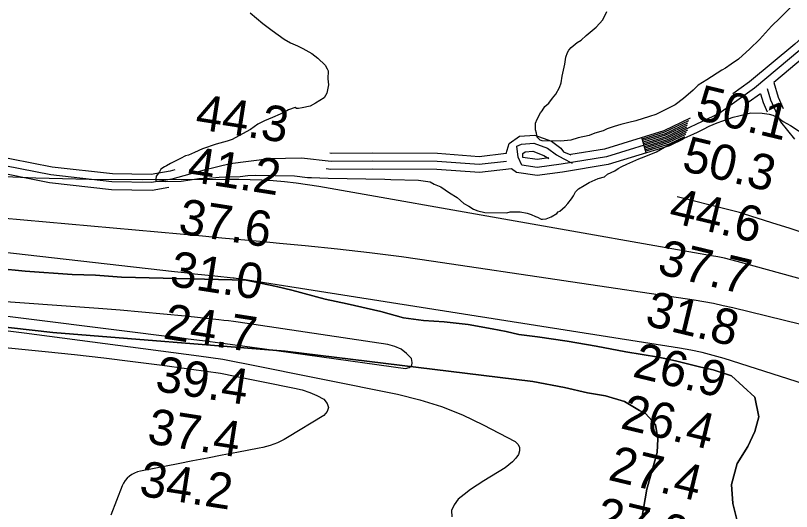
# Model space of a CAD drawing. Extents: x 3192986 to 3230865, y 867483 to 892886.
# Drawn here: x 3210569 to 3212034, y 880841 to 881777 of the extents above; entities that cross this region are included whole.
import ezdxf

# ---------------------------------------------------------------- set-up
doc = ezdxf.new("R2010")
doc.units = 0
for name, color, linetype in [('V-RIVR-RANG', 7, 'Continuous'), ('V-ROAD-CNTR', 7, 'Continuous'), ('V-SITE-VEGE', 7, 'Continuous'), ('V-TOPO-MAJR', 7, 'Continuous'), ('V-TOPO-MINR', 7, 'Continuous'), ('V-TOPO-SHOR', 7, 'Continuous')]:
    doc.layers.add(name, color=color, linetype=linetype)

msp = doc.modelspace()

# ---------------------------------------------------------------- linework, layer by layer
at = {"layer": 'V-ROAD-CNTR'}
msp.add_line((3211760.1, 881517.7), (3211751.3, 881546.4), dxfattribs=at)
for points in [[(3212546.2, 882171.5), (3212450.8, 882086.8), (3212324.9, 881977.5), (3212156.6, 881829.2), (3212040.1, 881722.5), (3211954.9, 881651.4), (3211923.3, 881628.9)], [(3212166.6, 881818.1), (3212049.9, 881711.2), (3211964.1, 881639.5), (3211897.6, 881592.2), (3211798.6, 881545.3), (3211684.7, 881510.3), (3211599.3, 881496.3), (3211553.9, 881489.8), (3211525.1, 881494.2), (3211518, 881509.3), (3211515.9, 881530.1), (3211524.6, 881534.2), (3211547.8, 881535.8), (3211573.7, 881526.2), (3211590.7, 881514.1), (3211603.3, 881507), (3211620.1, 881498.4)], [(3212176.7, 881806.9), (3212059.8, 881699.9), (3212000.6, 881650.5)], [(3212000.6, 881650.5), (3212008.7, 881623), (3212018.4, 881601.3)], [(3211975.5, 881629.3), (3211952.3, 881612.7)], [(3211975.5, 881629.3), (3211980.5, 881612.6), (3211988.3, 881595.2)], [(3211988.3, 881639), (3211994.6, 881617.8), (3212013.3, 881576.2), (3212039.6, 881543.7)], [(3211842.7, 881582.8), (3211793.2, 881559.3), (3211681.3, 881524.9), (3211617.5, 881514.5)], [(3211840, 881578.2), (3211794.3, 881556.5), (3211752.1, 881543.5)], [(3211837.9, 881573.8), (3211795.4, 881553.7), (3211753, 881540.7)], [(3211837, 881570.1), (3211796.5, 881550.9), (3211753.9, 881537.8)], [(3210870.2, 881485.4), (3210861.1, 881482.8), (3210825.2, 881476.9), (3210752.3, 881477.8), (3210638.5, 881490.8), (3210522.9, 881513.5), (3210411.9, 881536.6), (3210364.2, 881547.9), (3210296.7, 881555.9)], [(3211836.2, 881566.4), (3211797.5, 881548.1), (3211754.8, 881534.9)], [(3211836.2, 881563.1), (3211798.6, 881545.3), (3211755.7, 881532.1)], [(3211837.5, 881560.4), (3211799.7, 881542.5), (3211756.5, 881529.2)], [(3211835.3, 881556), (3211800.8, 881539.7), (3211757.4, 881526.3)], [(3211495.4, 881516.5), (3211501.1, 881535.3), (3211520.8, 881549), (3211549.9, 881551), (3211580.8, 881539.6), (3211598.8, 881526.8), (3211603.8, 881519.6), (3211617.5, 881514)], [(3211829.9, 881543.5), (3211804.1, 881531.2), (3211688.1, 881495.6), (3211601.6, 881481.5), (3211553.8, 881474.6), (3211514.9, 881480.5), (3211505.8, 881487.5)], [(3211834, 881552.1), (3211801.9, 881536.9), (3211758.3, 881523.5)], [(3211832.3, 881548), (3211803, 881534.1), (3211759.2, 881520.6)], [(3210859.1, 881452.1), (3210827.5, 881446.8), (3210750.4, 881447.8), (3210633.9, 881461.1), (3210516.9, 881484.1), (3210405.3, 881507.3), (3210359, 881518.3), (3210299.9, 881525.3)], [(3211495.4, 881516.5), (3211444.5, 881510.4), (3211366, 881516.5), (3211243, 881517), (3211166.1, 881516.5), (3211162.5, 881516.9)], [(3211576.2, 881508.1), (3211553.9, 881505), (3211527.2, 881509), (3211526.9, 881516.7), (3211531.1, 881519.6), (3211545.6, 881520.6), (3211566.7, 881512.8), (3211576.2, 881507.1)], [(3211496.4, 881501.5), (3211444.8, 881495.4), (3211365.4, 881501.5), (3211243.1, 881502), (3211165.4, 881501.5), (3211109.1, 881507.4), (3211048.7, 881506.4), (3210974.4, 881497), (3210925.3, 881485.1), (3210864.3, 881468.2), (3210826.4, 881461.8), (3210751.4, 881462.8), (3210636.2, 881475.9), (3210519.9, 881498.8)], [(3211505.8, 881487.5), (3211445.2, 881480.3), (3211364.8, 881486.5), (3211243.1, 881487), (3211164.6, 881486.5), (3211156.1, 881487.4)]]:
    msp.add_lwpolyline(points, dxfattribs=at)
at = {"layer": 'V-SITE-VEGE'}
for p, q in [((3212032.7, 881792.7), (3212012.6, 881772.2)), ((3211012.1, 881781.9), (3211036.3, 881761.8)), ((3211678.1, 881768.6), (3211685.8, 881784.5)), ((3212012.6, 881772.2), (3211996.4, 881756.5)), ((3211036.3, 881761.8), (3211054, 881748.3)), ((3211665.6, 881754.6), (3211678.1, 881768.6)), ((3211054, 881748.3), (3211076.4, 881732)), ((3211646.6, 881738.9), (3211665.6, 881754.6)), ((3211996.4, 881756.5), (3211973.4, 881731.4)), ((3211076.4, 881732), (3211088.5, 881725.2)), ((3211629.4, 881725.9), (3211637, 881730.5)), ((3211637, 881730.5), (3211646.6, 881738.9)), ((3211973.4, 881731.4), (3211955.2, 881713.7)), ((3211088.5, 881725.2), (3211101.7, 881719.4)), ((3211101.7, 881719.4), (3211111.9, 881714.5)), ((3211111.9, 881714.5), (3211128.8, 881704.8)), ((3211614.1, 881711.1), (3211618, 881716.7)), ((3211618, 881716.7), (3211629.4, 881725.9)), ((3211955.2, 881713.7), (3211934.2, 881694.2)), ((3211128.8, 881704.8), (3211140, 881696.2)), ((3211608.3, 881698), (3211611.2, 881707.3)), ((3211611.2, 881707.3), (3211614.1, 881711.1)), ((3211140, 881696.2), (3211153.9, 881682.8)), ((3211601.2, 881662.3), (3211606.2, 881684.8)), ((3211606.2, 881684.8), (3211608.3, 881698)), ((3211920, 881685), (3211909.5, 881677.6)), ((3211934.2, 881694.2), (3211920, 881685)), ((3211153.9, 881682.8), (3211157.6, 881676.2)), ((3211157.6, 881676.2), (3211159.4, 881672.4)), ((3211159.4, 881672.4), (3211159.2, 881657.3)), ((3211902.9, 881673.9), (3211874.3, 881655.5)), ((3211909.5, 881677.6), (3211902.9, 881673.9)), ((3211159.2, 881657.3), (3211160, 881646)), ((3211599.1, 881650), (3211601.2, 881662.3)), ((3211874.3, 881655.5), (3211858.2, 881645.4)), ((3211160, 881646), (3211156.9, 881630)), ((3211589.4, 881628.5), (3211596.1, 881640.7)), ((3211596.1, 881640.7), (3211599.1, 881650)), ((3211858.2, 881645.4), (3211848.6, 881636.1)), ((3211156.9, 881630), (3211152.1, 881621.6)), ((3211582.7, 881621.1), (3211589.4, 881628.5)), ((3211848.6, 881636.1), (3211830.5, 881620.3)), ((3211135.9, 881611.5), (3211125.5, 881606)), ((3211152.1, 881621.6), (3211135.9, 881611.5)), ((3211568.3, 881605.2), (3211575.9, 881611.7)), ((3211575.9, 881611.7), (3211582.7, 881621.1)), ((3211830.5, 881620.3), (3211814.3, 881608.3)), ((3211084.8, 881599), (3211077.2, 881594.4)), ((3211097.2, 881603.5), (3211084.8, 881599)), ((3211100, 881601.6), (3211097.2, 881603.5)), ((3211103.7, 881601.6), (3211100, 881601.6)), ((3211110.3, 881602.4), (3211103.7, 881601.6)), ((3211125.5, 881606), (3211110.3, 881602.4)), ((3211560.6, 881593.1), (3211563.5, 881596.8)), ((3211563.5, 881596.8), (3211568.3, 881605.2)), ((3211814.3, 881608.3), (3211789.6, 881595.5)), ((3211054.5, 881584.4), (3211039.3, 881578)), ((3211068.7, 881590.7), (3211054.5, 881584.4)), ((3211077.2, 881594.4), (3211068.7, 881590.7)), ((3211553.8, 881581), (3211560.6, 881593.1)), ((3211765.9, 881586.4), (3211740.4, 881578.3)), ((3211778.2, 881590), (3211765.9, 881586.4)), ((3211789.6, 881595.5), (3211778.2, 881590)), ((3211904.3, 881577.8), (3211924.2, 881585.1)), ((3211924.2, 881585.1), (3211934.6, 881587.7)), ((3211934.6, 881587.7), (3211957.3, 881593.1)), ((3211957.3, 881593.1), (3211979, 881592.8)), ((3211979, 881592.8), (3211992.1, 881590.7)), ((3211992.1, 881590.7), (3211998.7, 881588.7)), ((3211998.7, 881588.7), (3212009.9, 881582.9)), ((3212009.9, 881582.9), (3212018.3, 881577.1)), ((3211027, 881571.6), (3211012.7, 881561.4)), ((3211039.3, 881578), (3211027, 881571.6)), ((3211550.7, 881561.2), (3211550.9, 881573.5)), ((3211550.9, 881573.5), (3211553.8, 881581)), ((3211699.7, 881567.6), (3211686.4, 881563)), ((3211712, 881571.2), (3211699.7, 881567.6)), ((3211727.1, 881574.7), (3211712, 881571.2)), ((3211740.4, 881578.3), (3211727.1, 881574.7)), ((3211868.3, 881562.3), (3211878.7, 881567.8)), ((3211878.7, 881567.8), (3211893.9, 881574.2)), ((3211893.9, 881574.2), (3211904.3, 881577.8)), ((3212018.3, 881577.1), (3212032.3, 881569.4)), ((3212032.3, 881569.4), (3212061.3, 881550.1)), ((3211012.7, 881561.4), (3210990.9, 881549.5)), ((3211552.5, 881554.6), (3211550.7, 881561.2)), ((3211554.3, 881547), (3211552.5, 881554.6)), ((3211662.8, 881554.9), (3211652.3, 881550.3)), ((3211678.8, 881559.4), (3211662.8, 881554.9)), ((3211686.4, 881563), (3211678.8, 881559.4)), ((3211837, 881547.7), (3211856.9, 881556.8)), ((3211856.9, 881556.8), (3211868.3, 881562.3)), ((3210969, 881539.4), (3210948.2, 881534.1)), ((3210978.5, 881543), (3210969, 881539.4)), ((3210990.9, 881549.5), (3210978.5, 881543)), ((3211559.9, 881541.3), (3211554.3, 881547)), ((3211563.6, 881540.3), (3211559.9, 881541.3)), ((3211598.5, 881539.8), (3211563.6, 881540.3)), ((3211617.3, 881541.4), (3211598.5, 881539.8)), ((3211631.5, 881545.9), (3211617.3, 881541.4)), ((3211652.3, 881550.3), (3211631.5, 881545.9)), ((3211794.3, 881528.5), (3211819.9, 881540.4)), ((3211819.9, 881540.4), (3211837, 881547.7)), ((3210922.7, 881525), (3210907.5, 881518.6)), ((3210948.2, 881534.1), (3210922.7, 881525)), ((3211779.1, 881519.3), (3211794.3, 881528.5)), ((3210890.4, 881512.3), (3210880.9, 881506.8)), ((3210896.1, 881513.1), (3210890.4, 881512.3)), ((3210907.5, 881518.6), (3210896.1, 881513.1)), ((3211745.9, 881506.6), (3211756.3, 881510.2)), ((3211756.3, 881510.2), (3211779.1, 881519.3)), ((3210862, 881497.6), (3210854.4, 881493)), ((3210880.9, 881506.8), (3210862, 881497.6)), ((3211713.7, 881492), (3211723.2, 881496.6)), ((3211723.2, 881496.6), (3211745.9, 881506.6)), ((3210841, 881481.9), (3210835.2, 881473.5)), ((3210843.9, 881486.6), (3210841, 881481.9)), ((3210850.6, 881491.2), (3210843.9, 881486.6)), ((3210854.4, 881493), (3210850.6, 881491.2)), ((3211687.1, 881477.3), (3211700.4, 881483.7)), ((3211700.4, 881483.7), (3211707, 881488.3)), ((3211707, 881488.3), (3211713.7, 881492)), ((3210835.2, 881473.5), (3210834.2, 881467.9)), ((3210834.2, 881467.9), (3210834.2, 881465)), ((3210834.2, 881465), (3210837.9, 881464)), ((3210882.2, 881464.3), (3210899.2, 881466.9)), ((3210899.2, 881466.9), (3210915.3, 881469.5)), ((3210915.3, 881469.5), (3210929.4, 881469.3)), ((3210929.4, 881469.3), (3210953.9, 881471.8)), ((3210953.9, 881471.8), (3210970, 881472.5)), ((3210970, 881472.5), (3210993.5, 881473.1)), ((3210993.5, 881473.1), (3211007.7, 881474.8)), ((3211007.7, 881474.8), (3211022.8, 881475.5)), ((3211022.8, 881475.5), (3211096.3, 881474.5)), ((3211096.3, 881474.5), (3211120.7, 881471.3)), ((3211120.7, 881471.3), (3211128.2, 881471.2)), ((3211128.2, 881471.2), (3211159.3, 881469.8)), ((3211159.3, 881469.8), (3211266.7, 881468.2)), ((3211266.7, 881468.2), (3211278, 881467.1)), ((3211278, 881467.1), (3211329.8, 881466.4)), ((3211329.8, 881466.4), (3211343, 881464.3)), ((3211652, 881461.8), (3211669.1, 881469.1)), ((3211669.1, 881469.1), (3211681.4, 881472.7)), ((3211681.4, 881472.7), (3211687.1, 881477.3)), ((3210837.9, 881464), (3210852.1, 881463.8)), ((3210852.1, 881463.8), (3210882.2, 881464.3)), ((3211343, 881464.3), (3211352.4, 881463.2)), ((3211352.4, 881463.2), (3211359.9, 881458.4)), ((3211359.9, 881458.4), (3211372, 881453.5)), ((3211372, 881453.5), (3211388.8, 881442)), ((3211632, 881449.8), (3211642.5, 881456.3)), ((3211642.5, 881456.3), (3211652, 881461.8)), ((3211388.8, 881442), (3211402.8, 881433.3)), ((3211618.6, 881431.2), (3211622.4, 881436.8)), ((3211622.4, 881436.8), (3211626.3, 881444.2)), ((3211626.3, 881444.2), (3211632, 881449.8)), ((3211402.8, 881433.3), (3211415.9, 881421.8)), ((3211415.9, 881421.8), (3211425.2, 881417)), ((3211607.1, 881416.2), (3211611.9, 881421.8)), ((3211611.9, 881421.8), (3211618.6, 881431.2)), ((3211425.2, 881417), (3211433.6, 881411.2)), ((3211433.6, 881411.2), (3211442.1, 881408.2)), ((3211442.1, 881408.2), (3211455.2, 881405.2)), ((3211496.6, 881404.6), (3211503.3, 881406.4)), ((3211503.3, 881406.4), (3211522.1, 881406.2)), ((3211522.1, 881406.2), (3211535.3, 881404.1)), ((3211590.9, 881403.3), (3211593.7, 881406.1)), ((3211593.7, 881406.1), (3211596.6, 881407.9)), ((3211596.6, 881407.9), (3211607.1, 881416.2)), ((3211455.2, 881405.2), (3211496.6, 881404.6)), ((3211535.3, 881404.1), (3211542.8, 881401.1)), ((3211542.8, 881401.1), (3211551.2, 881397.3)), ((3211551.2, 881397.3), (3211554.9, 881396.3)), ((3211554.9, 881396.3), (3211561.5, 881392.4)), ((3211561.5, 881392.4), (3211564.3, 881392.4)), ((3211564.3, 881392.4), (3211570.9, 881393.2)), ((3211570.9, 881393.2), (3211580.4, 881396.8)), ((3211580.4, 881396.8), (3211590.9, 881403.3)), ((3210587.7, 881294.2), (3210536, 881299.6)), ((3210676.2, 881288.3), (3210587.7, 881294.2)), ((3210720.5, 881286.8), (3210676.2, 881288.3)), ((3210769.4, 881283.3), (3210720.5, 881286.8)), ((3211004.8, 881277.2), (3210769.4, 881283.3)), ((3211061.9, 881265.3), (3211004.8, 881277.2)), ((3211091.3, 881258.4), (3211061.9, 881265.3)), ((3211153.9, 881241.8), (3211091.3, 881258.4)), ((3211195.3, 881232.9), (3211153.9, 881241.8)), ((3211258.8, 881218.1), (3211195.3, 881232.9)), ((3211302, 881206.4), (3211258.8, 881218.1)), ((3211339.8, 881201.3), (3211302, 881206.4)), ((3211378.6, 881198.9), (3211339.8, 881201.3)), ((3211423.7, 881193.6), (3211378.6, 881198.9)), ((3211468.9, 881185.6), (3211423.7, 881193.6)), ((3211495.6, 881180.6), (3211468.9, 881185.6)), ((3211519.5, 881174.7), (3211495.6, 881180.6)), ((3211554.5, 881170.5), (3211519.5, 881174.7)), ((3211610.7, 881162.3), (3211554.5, 881170.5)), ((3211665.1, 881153.2), (3211610.7, 881162.3)), ((3211721.3, 881142.2), (3211665.1, 881153.2)), ((3211783, 881132.1), (3211721.3, 881142.2)), ((3211815.2, 881125.2), (3211783, 881132.1)), ((3211863, 881113.4), (3211815.2, 881125.2)), ((3211886.1, 881108.5), (3211863, 881113.4)), ((3211921, 881096.9), (3211886.1, 881108.5)), ((3211964.7, 881056.6), (3211921, 881096.9)), ((3211972.5, 881019.5), (3211964.7, 881056.6)), ((3211964.7, 880991.9), (3211972.5, 881019.5)), ((3211951.4, 880963.5), (3211964.7, 880991.9)), ((3211931.5, 880931.4), (3211951.4, 880963.5)), ((3211920.8, 880891.9), (3211931.5, 880931.4)), ((3211923.1, 880855.9), (3211920.8, 880891.9)), ((3211933.6, 880816), (3211923.1, 880855.9))]:
    msp.add_line(p, q, dxfattribs=at)
for points in [[(3209040.6, 881134.9), (3209086.4, 881169.3), (3209112.8, 881206.8), (3209125.1, 881231.5), (3209156.2, 881272.6), (3209187.9, 881296.2), (3209235.3, 881314), (3209258.4, 881313.7), (3209317.5, 881314.7), (3209372.9, 881318.5), (3209426.6, 881324.2), (3209711.8, 881316.4), (3210021.1, 881248.2), (3210639.7, 881178.4), (3211078.7, 881143.5), (3211546, 881086), (3211605.9, 881075), (3211649.2, 881065.1), (3211683.2, 881059.1), (3211719.1, 881048.4), (3211747.5, 881031.4)], [(3211747.5, 881031.4), (3211758.5, 881025.7), (3211777.6, 881005.1), (3211781.8, 880978.3), (3211780.5, 880952.4), (3211761, 880883.4), (3211752, 880831.9)]]:
    msp.add_lwpolyline(points, dxfattribs=at)
at = {"layer": 'V-TOPO-MAJR'}
for points in [[(3212660.1, 881044.5), (3211923.4, 881225.1), (3211905.3, 881229.3), (3211887.1, 881233.2), (3211868.8, 881236.5), (3211850.5, 881239.5), (3211358.5, 881312.8), (3211298.1, 881321.3), (3211237.6, 881329.1), (3211177.1, 881336), (3211116.4, 881342.2), (3211067.7, 881346.8), (3211031.4, 881350.2), (3210995, 881353.6), (3210958.6, 881356.9), (3210922.2, 881360.2), (3210543.2, 881394.4)], [(3210202.5, 881185), (3210625.4, 881142.7), (3210680.7, 881136.9), (3210736, 881130.7), (3210791.2, 881123.9), (3210846.3, 881116.8), (3210938.1, 881104.6), (3210947.3, 881103.2), (3210956.5, 881101.8), (3210965.7, 881100.2), (3210974.8, 881098.4), (3211096.3, 881073.9), (3211110.7, 881070.2), (3211124.8, 881065.6), (3211138.3, 881059.6), (3211151.4, 881052.6), (3211157.5, 881044.9), (3211160.2, 881037.2), (3211157.6, 881029.5), (3211151.5, 881021.8), (3211083.1, 880980.4), (3211076.8, 880976.8), (3211070.4, 880973.5), (3211063.8, 880970.6), (3211057, 880968), (3211050.2, 880965.7), (3211043.2, 880963.6), (3211036.2, 880961.9), (3211029.1, 880960.3), (3210987.4, 880952.3), (3210959.7, 880947), (3210932.1, 880941.7), (3210904.4, 880936.3), (3210876.7, 880930.9), (3210805.4, 880917), (3210799.7, 880915.5), (3210794.3, 880913.5), (3210789.2, 880910.8), (3210784.3, 880907.6), (3210780, 880903.7), (3210776.3, 880899.4), (3210773.2, 880894.5), (3210770.7, 880889.3), (3210749.6, 880834)]]:
    msp.add_lwpolyline(points, dxfattribs=at)
at = {"layer": 'V-TOPO-MINR'}
for points in [[(3212071, 881274.3), (3211931.5, 881312.7), (3211919.5, 881315.8), (3211907.5, 881318.7), (3211895.3, 881321.2), (3211883.1, 881323.6), (3211141.8, 881454), (3211120.4, 881457.4), (3211098.9, 881460.4), (3211077.4, 881462.8), (3211055.8, 881464.7), (3211034.1, 881466), (3211012.4, 881467), (3210990.7, 881467.5), (3210969, 881467.6), (3210809.9, 881466.7), (3210708.7, 881467.3), (3210607.5, 881469.6), (3210506.4, 881474.5)], [(3212065.4, 881363.4), (3212031.4, 881374.9), (3211997.2, 881385.9), (3211943.2, 881402.7), (3211935.8, 881404.9), (3211928.5, 881407.1), (3211921.1, 881409.1), (3211913.6, 881411), (3211818.4, 881434.8)], [(3212180.5, 881042.1), (3211906.8, 881129.5), (3211886.1, 881135.6), (3211865.2, 881141), (3211844.1, 881145.5), (3211822.8, 881149.4), (3210995.3, 881279.2), (3210991.5, 881279.8), (3210989.6, 881280), (3210985.7, 881280.5), (3210981.9, 881280.9), (3210980, 881281.1), (3210945.7, 881284.8), (3210926.6, 881286.8), (3210907.6, 881288.9), (3210888.5, 881291), (3210869.5, 881293.2), (3210233.7, 881365.3)], [(3211297.2, 881147.1), (3211285.3, 881152.4), (3211272.4, 881156), (3210989.8, 881198), (3210980.7, 881199.3), (3210971.6, 881200.5), (3210962.5, 881201.6), (3210953.4, 881202.6), (3210889.8, 881209.3), (3210848.9, 881213.3), (3210807.9, 881217.1), (3210767, 881220.6), (3210726, 881223.7), (3210140.2, 881265.9)], [(3210158.1, 881259.4), (3210890.4, 881167.5), (3210927.7, 881162.7), (3210965.1, 881157.9), (3211002.4, 881152.9), (3211039.7, 881147.7), (3211305.5, 881110.8), (3211312.6, 881112.8), (3211317.2, 881116.4), (3211318.1, 881122.2), (3211316.6, 881129.4), (3211307.4, 881139.1), (3211297.2, 881147.1)], [(3210510.6, 881187.5), (3210585.6, 881178), (3210915.4, 881134.8), (3210938, 881131.6), (3210960.5, 881128.1), (3210983, 881124.1), (3211005.4, 881119.8), (3211290.6, 881062.2), (3211332.5, 881051.9), (3211373.5, 881039.2), (3211413.2, 881023.1), (3211452.2, 881004.6), (3211512.5, 880972.8), (3211517.8, 880967.8), (3211521, 880962.1), (3211521, 880955.7), (3211518.9, 880948.7), (3211513.5, 880941.4), (3211507.6, 880934.6), (3211500.8, 880928.8), (3211493.4, 880923.5), (3211453.1, 880898.8), (3211440.6, 880890.7), (3211428.4, 880882.3), (3211416.5, 880873.3), (3211405, 880864), (3211397.2, 880853.8), (3211392.6, 880842.9), (3211393, 880831.2)]]:
    msp.add_lwpolyline(points, dxfattribs=at)
at = {"layer": 'V-TOPO-SHOR'}
for points in [[(3210536, 881299.6), (3210587.7, 881294.2), (3210676.2, 881288.3), (3210720.5, 881286.8), (3210769.4, 881283.3), (3211004.8, 881277.2), (3211061.9, 881265.3), (3211091.3, 881258.4), (3211153.9, 881241.8), (3211195.3, 881232.9), (3211258.8, 881218.1), (3211302, 881206.4), (3211339.8, 881201.3), (3211378.6, 881198.9), (3211423.7, 881193.6), (3211468.9, 881185.6), (3211495.6, 881180.6), (3211519.5, 881174.7), (3211554.5, 881170.5), (3211610.7, 881162.3), (3211665.1, 881153.2), (3211721.3, 881142.2), (3211783, 881132.1), (3211815.2, 881125.2), (3211863, 881113.4), (3211886.1, 881108.5), (3211921, 881096.9), (3211964.7, 881056.6), (3211972.5, 881019.5), (3211964.7, 880991.9), (3211951.4, 880963.5), (3211931.5, 880931.4)], [(3211752, 880831.9), (3211761, 880883.4), (3211780.5, 880952.4), (3211781.8, 880978.3), (3211777.6, 881005.1), (3211758.5, 881025.7), (3211747.5, 881031.4), (3211719.1, 881048.4), (3211683.2, 881059.1), (3211649.2, 881065.1), (3211605.9, 881075), (3211546, 881086), (3211078.7, 881143.5), (3210639.7, 881178.4), (3210021.1, 881248.2)], [(3211931.5, 880931.4), (3211920.8, 880891.9), (3211923.1, 880855.9), (3211933.6, 880816)]]:
    msp.add_lwpolyline(points, dxfattribs=at)

# ---------------------------------------------------------------- texts
at = {"layer": 'V-RIVR-RANG'}
for s, rotation, p in [('50.1', 346.4783, (3211850.3, 881581.6)), ('44.3', 351.1683, (3210906.8, 881563.1)), ('50.3', 346.4783, (3211824.9, 881484.8)), ('41.2', 351.1683, (3210891.7, 881464.2)), ('44.6', 346.4783, (3211799.9, 881388)), ('37.6', 351.1683, (3210874.8, 881365.7)), ('37.7', 346.4783, (3211778.6, 881290.3)), ('31.0', 351.1683, (3210858.6, 881267)), ('31.8', 346.4783, (3211755.4, 881193)), ('24.7', 351.1683, (3210846.4, 881167.7)), ('26.9', 346.4783, (3211732, 881095.8)), ('39.4', 351.1683, (3210831.3, 881068.8)), ('26.4', 346.4783, (3211709.2, 880998.4)), ('37.4', 351.1683, (3210816.2, 880970)), ('27.4', 346.4783, (3211686, 880901.1)), ('34.2', 351.1683, (3210801.1, 880871.1)), ('27.0', 346.4783, (3211660.1, 880804.5))]:
    msp.add_text(s, height=67, rotation=rotation, dxfattribs=at).set_placement(p)

doc.saveas('drawing.dxf')
